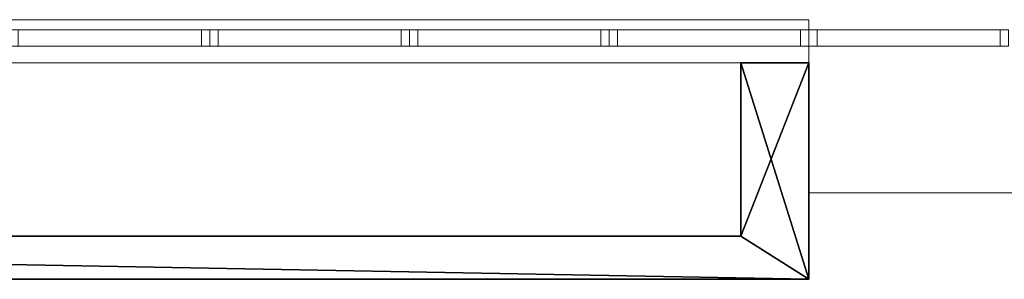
# Model space of a CAD drawing. Header units: inches. Extents: x 15 to 546804, y -66 to 267312.
# Tile 388 of 478: x 465923 to 471840, y 122346 to 123906. Entities that reach past the tile are written whole.
import ezdxf

# ---------------------------------------------------------------- set-up
doc = ezdxf.new("R2010")
doc.units = ezdxf.units.IN
doc.header["$MEASUREMENT"] = 0

msp = doc.modelspace()

# ---------------------------------------------------------------- linework, layer by layer
at = {"color": 7, "lineweight": 20}
for p, q in [((456265.1, 123905.7, 300), (470665.1, 123905.7, 300)), ((456265.1, 123905.7, 1000), (470665.1, 123905.7, 1000)), ((470665.1, 123905.7, 300), (470665.1, 123645.7, 300)), ((470665.1, 123905.7, 1000), (470665.1, 123645.7, 1000)), ((467065.1, 123845.7, 3000), (465865.1, 123845.7, 3000)), ((467065.1, 123845.7, 1000), (465865.1, 123845.7, 1000)), ((465915.1, 123845.7, 2950), (467015.1, 123845.7, 2950)), ((467015.1, 123845.7, 1050), (465915.1, 123845.7, 1050)), ((467015.1, 123845.7, 2950), (467015.1, 123845.7, 1050)), ((467015.1, 123845.7, 1050), (467015.1, 123745.7, 1050)), ((467015.1, 123845.7, 2950), (467015.1, 123745.7, 2950)), ((468265.1, 123845.7, 3000), (467065.1, 123845.7, 3000)), ((467065.1, 123845.7, 3000), (467065.1, 123745.7, 3000)), ((467065.1, 123845.7, 1000), (467065.1, 123745.7, 1000)), ((468265.1, 123845.7, 1000), (467065.1, 123845.7, 1000)), ((467065.1, 123845.7, 3000), (467065.1, 123845.7, 1000)), ((467065.1, 123845.7, 3000), (467065.1, 123745.7, 3000)), ((467065.1, 123845.7, 1000), (467065.1, 123845.7, 3000)), ((467065.1, 123845.7, 1000), (467065.1, 123745.7, 1000)), ((467115.1, 123845.7, 2950), (468215.1, 123845.7, 2950)), ((468215.1, 123845.7, 1050), (467115.1, 123845.7, 1050)), ((467115.1, 123845.7, 1050), (467115.1, 123845.7, 2950)), ((467115.1, 123845.7, 1050), (467115.1, 123745.7, 1050)), ((467115.1, 123845.7, 2950), (467115.1, 123745.7, 2950)), ((468215.1, 123845.7, 2950), (468215.1, 123845.7, 1050)), ((468215.1, 123845.7, 1050), (468215.1, 123745.7, 1050)), ((468215.1, 123845.7, 2950), (468215.1, 123745.7, 2950)), ((469465.1, 123845.7, 3000), (468265.1, 123845.7, 3000)), ((468265.1, 123845.7, 3000), (468265.1, 123745.7, 3000)), ((468265.1, 123845.7, 1000), (468265.1, 123745.7, 1000)), ((469465.1, 123845.7, 1000), (468265.1, 123845.7, 1000)), ((468265.1, 123845.7, 3000), (468265.1, 123845.7, 1000)), ((468265.1, 123845.7, 3000), (468265.1, 123745.7, 3000)), ((468265.1, 123845.7, 1000), (468265.1, 123845.7, 3000)), ((468265.1, 123845.7, 1000), (468265.1, 123745.7, 1000)), ((468315.1, 123845.7, 2950), (469415.1, 123845.7, 2950)), ((469415.1, 123845.7, 1050), (468315.1, 123845.7, 1050)), ((468315.1, 123845.7, 1050), (468315.1, 123845.7, 2950)), ((468315.1, 123845.7, 1050), (468315.1, 123745.7, 1050)), ((468315.1, 123845.7, 2950), (468315.1, 123745.7, 2950)), ((469415.1, 123845.7, 2950), (469415.1, 123845.7, 1050)), ((469415.1, 123845.7, 1050), (469415.1, 123745.7, 1050)), ((469415.1, 123845.7, 2950), (469415.1, 123745.7, 2950)), ((470665.1, 123845.7, 3000), (469465.1, 123845.7, 3000)), ((469465.1, 123845.7, 3000), (469465.1, 123745.7, 3000)), ((469465.1, 123845.7, 1000), (469465.1, 123745.7, 1000)), ((470665.1, 123845.7, 1000), (469465.1, 123845.7, 1000)), ((469465.1, 123845.7, 3000), (469465.1, 123845.7, 1000)), ((469465.1, 123845.7, 3000), (469465.1, 123745.7, 3000)), ((469465.1, 123845.7, 1000), (469465.1, 123845.7, 3000)), ((469465.1, 123845.7, 1000), (469465.1, 123745.7, 1000)), ((469515.1, 123845.7, 2950), (470615.1, 123845.7, 2950)), ((470615.1, 123845.7, 1050), (469515.1, 123845.7, 1050)), ((469515.1, 123845.7, 1050), (469515.1, 123845.7, 2950)), ((469515.1, 123845.7, 1050), (469515.1, 123745.7, 1050)), ((469515.1, 123845.7, 2950), (469515.1, 123745.7, 2950)), ((470615.1, 123845.7, 1050), (470615.1, 123745.7, 1050)), ((470615.1, 123845.7, 2950), (470615.1, 123745.7, 2950)), ((470665.1, 123845.7, 3000), (470665.1, 123745.7, 3000)), ((470665.1, 123845.7, 1000), (470665.1, 123745.7, 1000)), ((471865.1, 123845.7, 3000), (470665.1, 123845.7, 3000)), ((470665.1, 123845.7, 3000), (470665.1, 123745.7, 3000)), ((470665.1, 123845.7, 300), (470665.1, 123745.7, 300)), ((471865.1, 123845.7, 300), (470665.1, 123845.7, 300)), ((470715.1, 123845.7, 2950), (471815.1, 123845.7, 2950)), ((471815.1, 123845.7, 350), (470715.1, 123845.7, 350)), ((470715.1, 123845.7, 350), (470715.1, 123745.7, 350)), ((470715.1, 123845.7, 2950), (470715.1, 123745.7, 2950)), ((470715.1, 123845.7, 2950), (471815.1, 123845.7, 2950)), ((471815.1, 123845.7, 350), (470715.1, 123845.7, 350)), ((471815.1, 123845.7, 2950), (471815.1, 123845.7, 350)), ((471815.1, 123845.7, 350), (471815.1, 123745.7, 350)), ((471815.1, 123845.7, 2950), (471815.1, 123745.7, 2950)), ((471815.1, 123845.7, 2950), (471815.1, 123845.7, 350)), ((467065.1, 123745.7, 3000), (465865.1, 123745.7, 3000)), ((467065.1, 123745.7, 1000), (465865.1, 123745.7, 1000)), ((465915.1, 123745.7, 2950), (467015.1, 123745.7, 2950)), ((467015.1, 123745.7, 1050), (465915.1, 123745.7, 1050)), ((467015.1, 123745.7, 2950), (467015.1, 123745.7, 1050)), ((468265.1, 123745.7, 3000), (467065.1, 123745.7, 3000)), ((467065.1, 123745.7, 3000), (467065.1, 123745.7, 1000)), ((468265.1, 123745.7, 1000), (467065.1, 123745.7, 1000)), ((467065.1, 123745.7, 1000), (467065.1, 123745.7, 3000)), ((467115.1, 123745.7, 2950), (468215.1, 123745.7, 2950)), ((468215.1, 123745.7, 1050), (467115.1, 123745.7, 1050)), ((467115.1, 123745.7, 1050), (467115.1, 123745.7, 2950)), ((468215.1, 123745.7, 2950), (468215.1, 123745.7, 1050)), ((469465.1, 123745.7, 3000), (468265.1, 123745.7, 3000)), ((468265.1, 123745.7, 3000), (468265.1, 123745.7, 1000)), ((469465.1, 123745.7, 1000), (468265.1, 123745.7, 1000)), ((468265.1, 123745.7, 1000), (468265.1, 123745.7, 3000)), ((468315.1, 123745.7, 2950), (469415.1, 123745.7, 2950)), ((469415.1, 123745.7, 1050), (468315.1, 123745.7, 1050)), ((468315.1, 123745.7, 1050), (468315.1, 123745.7, 2950)), ((469415.1, 123745.7, 2950), (469415.1, 123745.7, 1050)), ((470665.1, 123745.7, 3000), (469465.1, 123745.7, 3000)), ((469465.1, 123745.7, 3000), (469465.1, 123745.7, 1000)), ((470665.1, 123745.7, 1000), (469465.1, 123745.7, 1000)), ((469465.1, 123745.7, 1000), (469465.1, 123745.7, 3000)), ((469515.1, 123745.7, 2950), (470615.1, 123745.7, 2950)), ((470615.1, 123745.7, 1050), (469515.1, 123745.7, 1050)), ((469515.1, 123745.7, 1050), (469515.1, 123745.7, 2950)), ((470615.1, 123745.7, 2950), (470615.1, 123745.7, 1050)), ((470665.1, 123745.7, 1000), (470665.1, 123745.7, 3000)), ((471865.1, 123745.7, 3000), (470665.1, 123745.7, 3000)), ((470665.1, 123745.7, 3000), (470665.1, 123745.7, 300)), ((471865.1, 123745.7, 300), (470665.1, 123745.7, 300)), ((470715.1, 123745.7, 2950), (471815.1, 123745.7, 2950)), ((471815.1, 123745.7, 350), (470715.1, 123745.7, 350)), ((470715.1, 123745.7, 350), (470715.1, 123745.7, 2950)), ((471815.1, 123745.7, 2950), (471815.1, 123745.7, 350)), ((470665.1, 123645.7, 300), (456265.1, 123645.7, 300)), ((470665.1, 123645.7, 1000), (456265.1, 123645.7, 1000)), ((470665.1, 123645.7, 300), (470665.1, 123645.7, 1000)), ((483997.6, 122865.7), (470665.1, 122865.7))]:
    msp.add_line(p, q, dxfattribs=at)
at = {"color": 7}
for p, q in [((470257, 123645.7, 1000), (470665.1, 123645.7, 1000)), ((470257, 123645.7, 1000), (470257, 123645.7)), ((470257, 123645.7), (470665.1, 123645.7)), ((470257, 122605.7, 1000), (470257, 123645.7, 1000)), ((470257, 122605.7), (470257, 123645.7)), ((470665.1, 123645.7), (470665.1, 122345.7)), ((470665.1, 123645.7, 1000), (470665.1, 122345.7, 1000)), ((470665.1, 123645.7), (470665.1, 123645.7, 1000)), ((456565.1, 122605.7, 1000), (470257, 122605.7, 1000)), ((456565.1, 122605.7), (470257, 122605.7)), ((470257, 122605.7, 1000), (470257, 122605.7)), ((470665.1, 122345.7), (456265.1, 122345.7)), ((470665.1, 122345.7, 1000), (456265.1, 122345.7, 1000)), ((470665.1, 122345.7), (470665.1, 122345.7, 1000))]:
    msp.add_line(p, q, dxfattribs=at)
at = {"color": 7, "lineweight": 20}
for points, invisible_edges in [([(456265.1, 123645.7, 300), (456265.1, 123905.7, 300), (470665.1, 123645.7, 300)], 2), ([(470665.1, 123905.7, 300), (470665.1, 123645.7, 300), (456265.1, 123905.7, 300)], 2), ([(456265.1, 123905.7, 1000), (456265.1, 123645.7, 1000), (470665.1, 123905.7, 1000)], 2), ([(470665.1, 123645.7, 1000), (470665.1, 123905.7, 1000), (456265.1, 123645.7, 1000)], 2), ([(470665.1, 123905.7, 300), (456265.1, 123905.7, 300), (470665.1, 123905.7, 1000)], 2), ([(456265.1, 123905.7, 1000), (470665.1, 123905.7, 1000), (456265.1, 123905.7, 300)], 2), ([(470665.1, 123905.7, 300), (470665.1, 123905.7, 1000), (470665.1, 123645.7, 300)], 2), ([(470665.1, 123645.7, 1000), (470665.1, 123645.7, 300), (470665.1, 123905.7, 1000)], 2), ([(467065.1, 123845.7, 1000), (465915.1, 123845.7, 1050), (465865.1, 123845.7, 1000)], 3), ([(467015.1, 123845.7, 2950), (465865.1, 123845.7, 3000), (465915.1, 123845.7, 2950)], 3), ([(465865.1, 123845.7, 3000), (467015.1, 123845.7, 2950), (467065.1, 123845.7, 3000)], 3), ([(465865.1, 123745.7, 1000), (465865.1, 123845.7, 1000), (467065.1, 123745.7, 1000)], 2), ([(467065.1, 123845.7, 1000), (467065.1, 123745.7, 1000), (465865.1, 123845.7, 1000)], 2), ([(465865.1, 123845.7, 3000), (465865.1, 123745.7, 3000), (467065.1, 123845.7, 3000)], 2), ([(467065.1, 123745.7, 3000), (467065.1, 123845.7, 3000), (465865.1, 123745.7, 3000)], 2), ([(465915.1, 123845.7, 1050), (467015.1, 123845.7, 1050), (465915.1, 123845.7, 2950)], 2), ([(467015.1, 123845.7, 2950), (465915.1, 123845.7, 2950), (467015.1, 123845.7, 1050)], 2), ([(465915.1, 123845.7, 1050), (467065.1, 123845.7, 1000), (467015.1, 123845.7, 1050)], 3), ([(465915.1, 123745.7, 2950), (465915.1, 123845.7, 2950), (467015.1, 123745.7, 2950)], 2), ([(467015.1, 123845.7, 2950), (467015.1, 123745.7, 2950), (465915.1, 123845.7, 2950)], 2), ([(465915.1, 123845.7, 1050), (465915.1, 123745.7, 1050), (467015.1, 123845.7, 1050)], 2), ([(467015.1, 123745.7, 1050), (467015.1, 123845.7, 1050), (465915.1, 123745.7, 1050)], 2), ([(467065.1, 123845.7, 3000), (467015.1, 123845.7, 1050), (467065.1, 123845.7, 1000)], 3), ([(467015.1, 123845.7, 2950), (467015.1, 123845.7, 1050), (467065.1, 123845.7, 3000)], 14), ([(467015.1, 123845.7, 2950), (467015.1, 123845.7, 1050), (467015.1, 123745.7, 2950)], 2), ([(467015.1, 123745.7, 1050), (467015.1, 123745.7, 2950), (467015.1, 123845.7, 1050)], 2), ([(467065.1, 123845.7, 1000), (467065.1, 123845.7, 3000), (467065.1, 123745.7, 1000)], 2), ([(467065.1, 123745.7, 3000), (467065.1, 123745.7, 1000), (467065.1, 123845.7, 3000)], 2), ([(468265.1, 123845.7, 1000), (467115.1, 123845.7, 1050), (467065.1, 123845.7, 1000)], 3), ([(467065.1, 123845.7, 3000), (467065.1, 123845.7, 1000), (467115.1, 123845.7, 1050)], 14), ([(467115.1, 123845.7, 2950), (467065.1, 123845.7, 3000), (467115.1, 123845.7, 1050)], 3), ([(468215.1, 123845.7, 2950), (467065.1, 123845.7, 3000), (467115.1, 123845.7, 2950)], 3), ([(467065.1, 123845.7, 3000), (468215.1, 123845.7, 2950), (468265.1, 123845.7, 3000)], 3), ([(467065.1, 123845.7, 3000), (467065.1, 123845.7, 1000), (467065.1, 123745.7, 3000)], 2), ([(467065.1, 123745.7, 1000), (467065.1, 123745.7, 3000), (467065.1, 123845.7, 1000)], 2), ([(467065.1, 123745.7, 1000), (467065.1, 123845.7, 1000), (468265.1, 123745.7, 1000)], 2), ([(468265.1, 123845.7, 1000), (468265.1, 123745.7, 1000), (467065.1, 123845.7, 1000)], 2), ([(467065.1, 123845.7, 3000), (467065.1, 123745.7, 3000), (468265.1, 123845.7, 3000)], 2), ([(468265.1, 123745.7, 3000), (468265.1, 123845.7, 3000), (467065.1, 123745.7, 3000)], 2), ([(467115.1, 123845.7, 1050), (468215.1, 123845.7, 1050), (467115.1, 123845.7, 2950)], 2), ([(468215.1, 123845.7, 2950), (467115.1, 123845.7, 2950), (468215.1, 123845.7, 1050)], 2), ([(467115.1, 123845.7, 1050), (468265.1, 123845.7, 1000), (468215.1, 123845.7, 1050)], 3), ([(467115.1, 123845.7, 1050), (467115.1, 123845.7, 2950), (467115.1, 123745.7, 1050)], 2), ([(467115.1, 123745.7, 2950), (467115.1, 123745.7, 1050), (467115.1, 123845.7, 2950)], 2), ([(467115.1, 123745.7, 2950), (467115.1, 123845.7, 2950), (468215.1, 123745.7, 2950)], 2), ([(468215.1, 123845.7, 2950), (468215.1, 123745.7, 2950), (467115.1, 123845.7, 2950)], 2), ([(467115.1, 123845.7, 1050), (467115.1, 123745.7, 1050), (468215.1, 123845.7, 1050)], 2), ([(468215.1, 123745.7, 1050), (468215.1, 123845.7, 1050), (467115.1, 123745.7, 1050)], 2), ([(468265.1, 123845.7, 3000), (468215.1, 123845.7, 1050), (468265.1, 123845.7, 1000)], 3), ([(468215.1, 123845.7, 2950), (468215.1, 123845.7, 1050), (468265.1, 123845.7, 3000)], 14), ([(468215.1, 123845.7, 2950), (468215.1, 123845.7, 1050), (468215.1, 123745.7, 2950)], 2), ([(468215.1, 123745.7, 1050), (468215.1, 123745.7, 2950), (468215.1, 123845.7, 1050)], 2), ([(468265.1, 123845.7, 1000), (468265.1, 123845.7, 3000), (468265.1, 123745.7, 1000)], 2), ([(468265.1, 123745.7, 3000), (468265.1, 123745.7, 1000), (468265.1, 123845.7, 3000)], 2), ([(469465.1, 123845.7, 1000), (468315.1, 123845.7, 1050), (468265.1, 123845.7, 1000)], 3), ([(468265.1, 123845.7, 3000), (468265.1, 123845.7, 1000), (468315.1, 123845.7, 1050)], 14), ([(468315.1, 123845.7, 2950), (468265.1, 123845.7, 3000), (468315.1, 123845.7, 1050)], 3), ([(469415.1, 123845.7, 2950), (468265.1, 123845.7, 3000), (468315.1, 123845.7, 2950)], 3), ([(468265.1, 123845.7, 3000), (469415.1, 123845.7, 2950), (469465.1, 123845.7, 3000)], 3), ([(468265.1, 123845.7, 3000), (468265.1, 123845.7, 1000), (468265.1, 123745.7, 3000)], 2), ([(468265.1, 123745.7, 1000), (468265.1, 123745.7, 3000), (468265.1, 123845.7, 1000)], 2), ([(468265.1, 123745.7, 1000), (468265.1, 123845.7, 1000), (469465.1, 123745.7, 1000)], 2), ([(469465.1, 123845.7, 1000), (469465.1, 123745.7, 1000), (468265.1, 123845.7, 1000)], 2), ([(468265.1, 123845.7, 3000), (468265.1, 123745.7, 3000), (469465.1, 123845.7, 3000)], 2), ([(469465.1, 123745.7, 3000), (469465.1, 123845.7, 3000), (468265.1, 123745.7, 3000)], 2), ([(468315.1, 123845.7, 1050), (469415.1, 123845.7, 1050), (468315.1, 123845.7, 2950)], 2), ([(469415.1, 123845.7, 2950), (468315.1, 123845.7, 2950), (469415.1, 123845.7, 1050)], 2), ([(468315.1, 123845.7, 1050), (469465.1, 123845.7, 1000), (469415.1, 123845.7, 1050)], 3), ([(468315.1, 123845.7, 1050), (468315.1, 123845.7, 2950), (468315.1, 123745.7, 1050)], 2), ([(468315.1, 123745.7, 2950), (468315.1, 123745.7, 1050), (468315.1, 123845.7, 2950)], 2), ([(468315.1, 123745.7, 2950), (468315.1, 123845.7, 2950), (469415.1, 123745.7, 2950)], 2), ([(469415.1, 123845.7, 2950), (469415.1, 123745.7, 2950), (468315.1, 123845.7, 2950)], 2), ([(468315.1, 123845.7, 1050), (468315.1, 123745.7, 1050), (469415.1, 123845.7, 1050)], 2), ([(469415.1, 123745.7, 1050), (469415.1, 123845.7, 1050), (468315.1, 123745.7, 1050)], 2), ([(469465.1, 123845.7, 3000), (469415.1, 123845.7, 1050), (469465.1, 123845.7, 1000)], 3), ([(469415.1, 123845.7, 2950), (469415.1, 123845.7, 1050), (469465.1, 123845.7, 3000)], 14), ([(469415.1, 123845.7, 2950), (469415.1, 123845.7, 1050), (469415.1, 123745.7, 2950)], 2), ([(469415.1, 123745.7, 1050), (469415.1, 123745.7, 2950), (469415.1, 123845.7, 1050)], 2), ([(469465.1, 123845.7, 3000), (469465.1, 123745.7, 3000), (470665.1, 123845.7, 3000)], 2), ([(470665.1, 123745.7, 3000), (470665.1, 123845.7, 3000), (469465.1, 123745.7, 3000)], 2), ([(469465.1, 123745.7, 1000), (469465.1, 123845.7, 1000), (470665.1, 123745.7, 1000)], 2), ([(470665.1, 123845.7, 1000), (470665.1, 123745.7, 1000), (469465.1, 123845.7, 1000)], 2), ([(469465.1, 123845.7, 3000), (469465.1, 123845.7, 1000), (469465.1, 123745.7, 3000)], 2), ([(469465.1, 123745.7, 1000), (469465.1, 123745.7, 3000), (469465.1, 123845.7, 1000)], 2), ([(470665.1, 123845.7, 1000), (469515.1, 123845.7, 1050), (469465.1, 123845.7, 1000)], 3), ([(469465.1, 123845.7, 3000), (469465.1, 123845.7, 1000), (469515.1, 123845.7, 1050)], 14), ([(469515.1, 123845.7, 2950), (469465.1, 123845.7, 3000), (469515.1, 123845.7, 1050)], 3), ([(470615.1, 123845.7, 2950), (469465.1, 123845.7, 3000), (469515.1, 123845.7, 2950)], 3), ([(469465.1, 123845.7, 3000), (470615.1, 123845.7, 2950), (470665.1, 123845.7, 3000)], 3), ([(469465.1, 123845.7, 1000), (469465.1, 123845.7, 3000), (469465.1, 123745.7, 1000)], 2), ([(469465.1, 123745.7, 3000), (469465.1, 123745.7, 1000), (469465.1, 123845.7, 3000)], 2), ([(469515.1, 123845.7, 1050), (469515.1, 123745.7, 1050), (470615.1, 123845.7, 1050)], 2), ([(470615.1, 123745.7, 1050), (470615.1, 123845.7, 1050), (469515.1, 123745.7, 1050)], 2), ([(469515.1, 123745.7, 2950), (469515.1, 123845.7, 2950), (470615.1, 123745.7, 2950)], 2), ([(470615.1, 123845.7, 2950), (470615.1, 123745.7, 2950), (469515.1, 123845.7, 2950)], 2), ([(469515.1, 123845.7, 1050), (469515.1, 123845.7, 2950), (469515.1, 123745.7, 1050)], 2), ([(469515.1, 123745.7, 2950), (469515.1, 123745.7, 1050), (469515.1, 123845.7, 2950)], 2), ([(469515.1, 123845.7, 1050), (470665.1, 123845.7, 1000), (470615.1, 123845.7, 1050)], 3), ([(469515.1, 123845.7, 1050), (470615.1, 123845.7, 1050), (469515.1, 123845.7, 2950)], 2), ([(470615.1, 123845.7, 2950), (469515.1, 123845.7, 2950), (470615.1, 123845.7, 1050)], 2), ([(470615.1, 123845.7, 2950), (470615.1, 123845.7, 1050), (470615.1, 123745.7, 2950)], 2), ([(470615.1, 123745.7, 1050), (470615.1, 123745.7, 2950), (470615.1, 123845.7, 1050)], 2), ([(470665.1, 123845.7, 1000), (470665.1, 123845.7, 3000), (470665.1, 123745.7, 1000)], 2), ([(470665.1, 123745.7, 3000), (470665.1, 123745.7, 1000), (470665.1, 123845.7, 3000)], 2), ([(470665.1, 123845.7, 3000), (470665.1, 123745.7, 3000), (471865.1, 123845.7, 3000)], 2), ([(471865.1, 123745.7, 3000), (471865.1, 123845.7, 3000), (470665.1, 123745.7, 3000)], 2), ([(470665.1, 123845.7, 3000), (470665.1, 123845.7, 300), (470665.1, 123745.7, 3000)], 2), ([(470665.1, 123745.7, 300), (470665.1, 123745.7, 3000), (470665.1, 123845.7, 300)], 2), ([(470665.1, 123745.7, 300), (470665.1, 123845.7, 300), (471865.1, 123745.7, 300)], 2), ([(471865.1, 123845.7, 300), (471865.1, 123745.7, 300), (470665.1, 123845.7, 300)], 2), ([(471865.1, 123845.7, 300), (470715.1, 123845.7, 350), (470665.1, 123845.7, 300)], 3), ([(471815.1, 123845.7, 2950), (470665.1, 123845.7, 3000), (470715.1, 123845.7, 2950)], 3), ([(470665.1, 123845.7, 3000), (471815.1, 123845.7, 2950), (471865.1, 123845.7, 3000)], 3), ([(470715.1, 123845.7, 350), (470715.1, 123745.7, 350), (471815.1, 123845.7, 350)], 2), ([(471815.1, 123745.7, 350), (471815.1, 123845.7, 350), (470715.1, 123745.7, 350)], 2), ([(470715.1, 123845.7, 350), (470715.1, 123845.7, 2950), (470715.1, 123745.7, 350)], 2), ([(470715.1, 123745.7, 2950), (470715.1, 123745.7, 350), (470715.1, 123845.7, 2950)], 2), ([(470715.1, 123745.7, 2950), (470715.1, 123845.7, 2950), (471815.1, 123745.7, 2950)], 2), ([(471815.1, 123845.7, 2950), (471815.1, 123745.7, 2950), (470715.1, 123845.7, 2950)], 2), ([(470715.1, 123845.7, 350), (471865.1, 123845.7, 300), (471815.1, 123845.7, 350)], 3), ([(471815.1, 123845.7, 350), (470715.1, 123845.7, 2950), (470715.1, 123845.7, 350)], 1), ([(470715.1, 123845.7, 2950), (471815.1, 123845.7, 350), (471815.1, 123845.7, 2950)], 1), ([(471815.1, 123845.7, 2950), (471815.1, 123845.7, 350), (471815.1, 123745.7, 2950)], 2), ([(471815.1, 123745.7, 350), (471815.1, 123745.7, 2950), (471815.1, 123845.7, 350)], 2), ([(471865.1, 123845.7, 3000), (471815.1, 123845.7, 350), (471865.1, 123845.7, 300)], 3), ([(471815.1, 123845.7, 2950), (471815.1, 123845.7, 350), (471865.1, 123845.7, 3000)], 14), ([(467065.1, 123745.7, 1000), (465915.1, 123745.7, 1050), (465865.1, 123745.7, 1000)], 3), ([(467015.1, 123745.7, 2950), (465865.1, 123745.7, 3000), (465915.1, 123745.7, 2950)], 3), ([(465865.1, 123745.7, 3000), (467015.1, 123745.7, 2950), (467065.1, 123745.7, 3000)], 3), ([(465915.1, 123745.7, 1050), (467065.1, 123745.7, 1000), (467015.1, 123745.7, 1050)], 3), ([(467065.1, 123745.7, 3000), (467015.1, 123745.7, 1050), (467065.1, 123745.7, 1000)], 3), ([(467015.1, 123745.7, 2950), (467015.1, 123745.7, 1050), (467065.1, 123745.7, 3000)], 14), ([(468265.1, 123745.7, 1000), (467115.1, 123745.7, 1050), (467065.1, 123745.7, 1000)], 3), ([(467065.1, 123745.7, 3000), (467065.1, 123745.7, 1000), (467115.1, 123745.7, 1050)], 14), ([(467115.1, 123745.7, 2950), (467065.1, 123745.7, 3000), (467115.1, 123745.7, 1050)], 3), ([(468215.1, 123745.7, 2950), (467065.1, 123745.7, 3000), (467115.1, 123745.7, 2950)], 3), ([(467065.1, 123745.7, 3000), (468215.1, 123745.7, 2950), (468265.1, 123745.7, 3000)], 3), ([(467115.1, 123745.7, 1050), (468265.1, 123745.7, 1000), (468215.1, 123745.7, 1050)], 3), ([(468265.1, 123745.7, 3000), (468215.1, 123745.7, 1050), (468265.1, 123745.7, 1000)], 3), ([(468215.1, 123745.7, 2950), (468215.1, 123745.7, 1050), (468265.1, 123745.7, 3000)], 14), ([(469465.1, 123745.7, 1000), (468315.1, 123745.7, 1050), (468265.1, 123745.7, 1000)], 3), ([(468265.1, 123745.7, 3000), (468265.1, 123745.7, 1000), (468315.1, 123745.7, 1050)], 14), ([(468315.1, 123745.7, 2950), (468265.1, 123745.7, 3000), (468315.1, 123745.7, 1050)], 3), ([(469415.1, 123745.7, 2950), (468265.1, 123745.7, 3000), (468315.1, 123745.7, 2950)], 3), ([(468265.1, 123745.7, 3000), (469415.1, 123745.7, 2950), (469465.1, 123745.7, 3000)], 3), ([(468315.1, 123745.7, 1050), (469465.1, 123745.7, 1000), (469415.1, 123745.7, 1050)], 3), ([(469465.1, 123745.7, 3000), (469415.1, 123745.7, 1050), (469465.1, 123745.7, 1000)], 3), ([(469415.1, 123745.7, 2950), (469415.1, 123745.7, 1050), (469465.1, 123745.7, 3000)], 14), ([(470665.1, 123745.7, 1000), (469515.1, 123745.7, 1050), (469465.1, 123745.7, 1000)], 3), ([(469465.1, 123745.7, 3000), (469465.1, 123745.7, 1000), (469515.1, 123745.7, 1050)], 14), ([(469515.1, 123745.7, 2950), (469465.1, 123745.7, 3000), (469515.1, 123745.7, 1050)], 3), ([(470615.1, 123745.7, 2950), (469465.1, 123745.7, 3000), (469515.1, 123745.7, 2950)], 3), ([(469465.1, 123745.7, 3000), (470615.1, 123745.7, 2950), (470665.1, 123745.7, 3000)], 3), ([(469515.1, 123745.7, 1050), (470665.1, 123745.7, 1000), (470615.1, 123745.7, 1050)], 3), ([(470665.1, 123745.7, 3000), (470615.1, 123745.7, 1050), (470665.1, 123745.7, 1000)], 3), ([(470615.1, 123745.7, 2950), (470615.1, 123745.7, 1050), (470665.1, 123745.7, 3000)], 14), ([(471865.1, 123745.7, 300), (470715.1, 123745.7, 350), (470665.1, 123745.7, 300)], 3), ([(470665.1, 123745.7, 3000), (470665.1, 123745.7, 300), (470715.1, 123745.7, 350)], 14), ([(470715.1, 123745.7, 2950), (470665.1, 123745.7, 3000), (470715.1, 123745.7, 350)], 3), ([(471815.1, 123745.7, 2950), (470665.1, 123745.7, 3000), (470715.1, 123745.7, 2950)], 3), ([(470665.1, 123745.7, 3000), (471815.1, 123745.7, 2950), (471865.1, 123745.7, 3000)], 3), ([(470715.1, 123745.7, 350), (471865.1, 123745.7, 300), (471815.1, 123745.7, 350)], 3), ([(471865.1, 123745.7, 3000), (471815.1, 123745.7, 350), (471865.1, 123745.7, 300)], 3), ([(471815.1, 123745.7, 2950), (471815.1, 123745.7, 350), (471865.1, 123745.7, 3000)], 14), ([(456265.1, 123645.7, 300), (470665.1, 123645.7, 300), (456265.1, 123645.7, 1000)], 2), ([(470665.1, 123645.7, 1000), (456265.1, 123645.7, 1000), (470665.1, 123645.7, 300)], 2)]:
    msp.add_3dface(points, dxfattribs=dict(at, invisible_edges=invisible_edges))

# ---------------------------------------------------------------- meshes
at = {"color": 7}
mesh = msp.add_polyface(dxfattribs=at)
corners = [(456265.1, 122345.7), (456565.1, 122605.7), (456265.1, 123645.7), (470665.1, 122345.7), (470257, 122605.7), (470257, 123645.7), (470665.1, 123645.7), (456565.1, 123645.7)]
mesh.append_faces([[corners[k] for k in face] for face in [(1, 2, 7)]], dxfattribs={"vtx0": -1, "color": 7})
mesh.append_faces([[corners[k] for k in face] for face in [(2, 1, 0), (4, 3, 1), (5, 3, 4)]], dxfattribs={"vtx0": -1, "vtx1": -1, "color": 7})
mesh.append_faces([[corners[k] for k in face] for face in [(6, 3, 5)]], dxfattribs={"vtx1": -1, "color": 7})
mesh.append_faces([[corners[k] for k in face] for face in [(3, 0, 1)]], dxfattribs={"vtx1": -1, "vtx2": -1, "color": 7})
mesh = msp.add_polyface(dxfattribs=at)
corners = [(470665.1, 123645.7, 1000), (470257, 122605.7, 1000), (470257, 123645.7, 1000), (456565.1, 123645.7, 1000), (456265.1, 122345.7, 1000), (456265.1, 123645.7, 1000), (456565.1, 122605.7, 1000), (470665.1, 122345.7, 1000)]
mesh.append_faces([[corners[k] for k in face] for face in [(7, 6, 4), (0, 1, 7)]], dxfattribs={"vtx0": -1, "vtx1": -1, "color": 7})
mesh.append_faces([[corners[k] for k in face] for face in [(2, 1, 0), (5, 4, 3)]], dxfattribs={"vtx1": -1, "color": 7})
mesh.append_faces([[corners[k] for k in face] for face in [(6, 3, 4), (1, 6, 7)]], dxfattribs={"vtx1": -1, "vtx2": -1, "color": 7})
mesh = msp.add_polyface(dxfattribs=at)
corners = [(470665.1, 123645.7, 1000), (470257, 123645.7), (470665.1, 123645.7), (470257, 123645.7, 1000)]
mesh.append_faces([[corners[k] for k in face] for face in [(2, 1, 0), (3, 0, 1)]], dxfattribs={"vtx1": -1, "color": 7})
mesh = msp.add_polyface(dxfattribs=at)
corners = [(470257, 122605.7, 1000), (470257, 123645.7), (470257, 123645.7, 1000), (470257, 122605.7)]
mesh.append_faces([[corners[k] for k in face] for face in [(2, 1, 0), (3, 0, 1)]], dxfattribs={"vtx1": -1, "color": 7})
mesh = msp.add_polyface(dxfattribs=at)
corners = [(470665.1, 122345.7), (470665.1, 123645.7, 1000), (470665.1, 123645.7), (470665.1, 122345.7, 1000)]
mesh.append_faces([[corners[k] for k in face] for face in [(2, 1, 0), (3, 0, 1)]], dxfattribs={"vtx1": -1, "color": 7})
mesh = msp.add_polyface(dxfattribs=at)
corners = [(470257, 122605.7, 1000), (456565.1, 122605.7), (470257, 122605.7), (456565.1, 122605.7, 1000)]
mesh.append_faces([[corners[k] for k in face] for face in [(2, 1, 0), (3, 0, 1)]], dxfattribs={"vtx1": -1, "color": 7})
mesh = msp.add_polyface(dxfattribs=at)
corners = [(456265.1, 122345.7, 1000), (470665.1, 122345.7), (456265.1, 122345.7), (470665.1, 122345.7, 1000)]
mesh.append_faces([[corners[k] for k in face] for face in [(2, 1, 0), (3, 0, 1)]], dxfattribs={"vtx1": -1, "color": 7})

doc.saveas('drawing.dxf')
